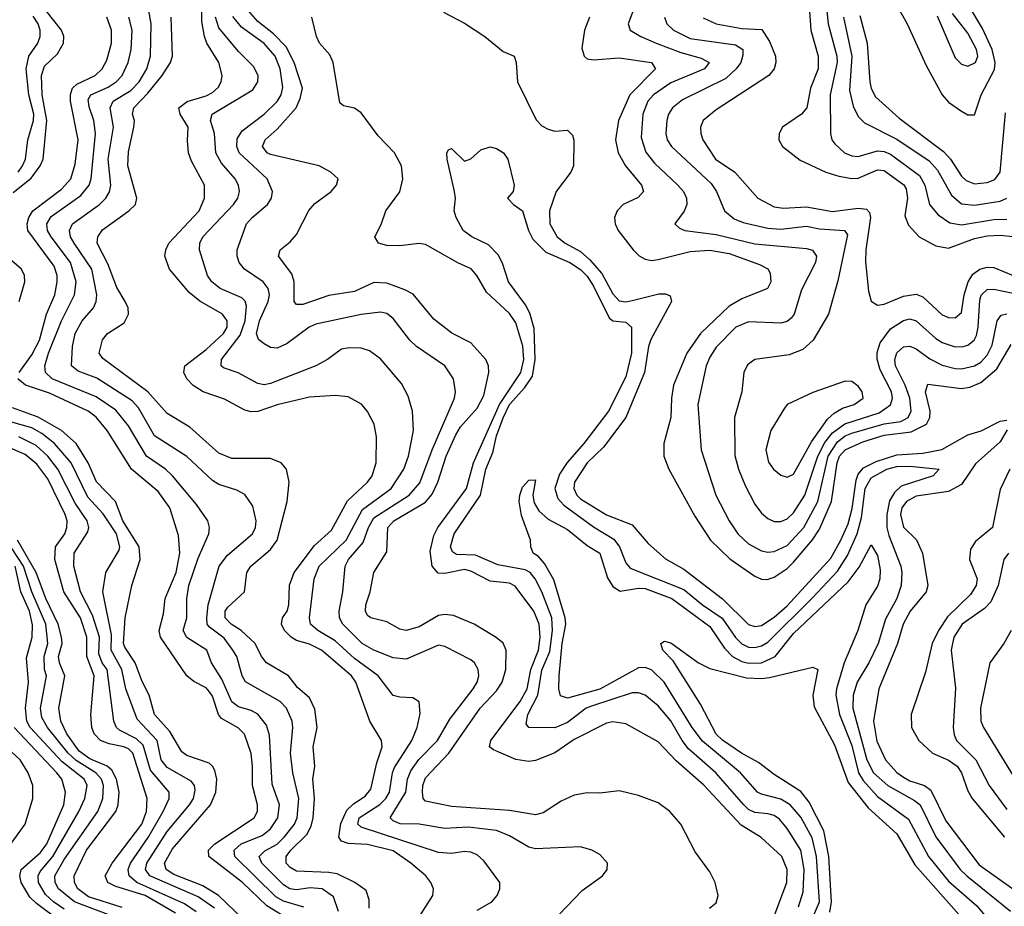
# Model space of a CAD drawing. Header units: inches. Extents: x 990535 to 1117859, y 769386 to 892122.
# Tile 603 of 656: x 1093073 to 1096123, y 805156 to 807903. Entities that reach past the tile are written whole.
import ezdxf

# ---------------------------------------------------------------- set-up
doc = ezdxf.new("R2010")
doc.units = ezdxf.units.IN
doc.header["$MEASUREMENT"] = 0
doc.layers.add('B0890', color=7, linetype='Continuous')

msp = doc.modelspace()

# ---------------------------------------------------------------- linework, layer by layer
at = {"layer": 'B0890', "color": 5}
for points, elevation in [([(1094301.8, 805110), (1094352.3, 805190), (1094354.6, 805210), (1094346.5, 805230), (1094330.6, 805250), (1094283.8, 805290), (1094230, 805327.8), (1094150, 805347.7), (1094090, 805351), (1094070, 805358.1), (1094060.9, 805370), (1094067.8, 805412.2), (1094085.8, 805454.2), (1094106.4, 805473.6), (1094143.2, 805496.8), (1094160.7, 805519.3), (1094179.4, 805600.6), (1094195.9, 805650), (1094192.9, 805670), (1094157.1, 805730), (1094113.9, 805850), (1094100.1, 805870), (1094007.5, 805950), (1093970, 805968.1), (1093930, 805979.6), (1093913.8, 805990), (1093893.1, 806010), (1093883.2, 806030), (1093886.7, 806050), (1093900.7, 806070), (1093906.2, 806090), (1093908.7, 806151.3), (1093922.4, 806190), (1093986, 806274), (1094038.4, 806321.6), (1094088.1, 806411.9), (1094150.4, 806470), (1094164.3, 806490), (1094176.9, 806530), (1094178.1, 806610), (1094170.6, 806650), (1094150, 806688.4), (1094131.5, 806711.5), (1094090, 806734.5), (1094050, 806738.8), (1093970, 806733.1), (1093870.1, 806709.9), (1093810, 806688.6), (1093790, 806687.3), (1093770, 806693.1), (1093707.1, 806727.1), (1093641.4, 806750), (1093610, 806769.6), (1093590.4, 806790), (1093581.6, 806810), (1093584.1, 806830), (1093650, 806881.2), (1093703.7, 806930), (1093715.3, 806950), (1093714.9, 806970), (1093701.4, 806990), (1093630.2, 807030.2), (1093597.3, 807057.3), (1093537, 807130), (1093522.6, 807170), (1093524.9, 807190), (1093535.1, 807210), (1093628.3, 807310), (1093645.4, 807350), (1093645.3, 807390), (1093604.5, 807464.5), (1093595.9, 807490), (1093592.1, 807527.9), (1093594.9, 807570), (1093569.9, 807610), (1093565.7, 807630), (1093591, 807649), (1093650, 807666.8), (1093670, 807677.5), (1093687.3, 807692.7), (1093696.9, 807710), (1093699.7, 807730), (1093689.5, 807770), (1093652.3, 807830), (1093644.7, 807850), (1093637.2, 807897.2), (1093635.4, 807970)], 2780), ([(1094979.8, 807950), (1094957.8, 807890), (1094963.6, 807870), (1094996.5, 807850), (1095044.3, 807830), (1095120.9, 807800.9), (1095183.7, 807783.7), (1095208.4, 807770), (1095194, 807750), (1095090, 807706.7), (1095035.5, 807670), (1095018.4, 807650), (1095003.1, 807610), (1094997.9, 807537.9), (1095012.2, 807492.2), (1095038.6, 807458.6), (1095111.2, 807390), (1095128.4, 807370), (1095137.7, 807350), (1095138.9, 807330), (1095131.1, 807308.9), (1095101.7, 807270), (1095116.8, 807256.8), (1095133.4, 807250), (1095230, 807237.5), (1095350, 807207.8), (1095510, 807194.2), (1095528.4, 807188.4), (1095541.2, 807170), (1095537.6, 807150), (1095494.6, 807065.4), (1095472, 806990), (1095462.1, 806977.9), (1095450, 806968), (1095430, 806962.5), (1095330, 806966.6), (1095291, 806950), (1095230, 806888.6), (1095210, 806857.3), (1095198.9, 806830), (1095173.4, 806710), (1095183.8, 806570), (1095229.1, 806430), (1095270, 806350.2), (1095297.3, 806310), (1095330, 806278.8), (1095370, 806257.4), (1095390, 806253.2), (1095410, 806255.3), (1095450, 806273.3), (1095501.2, 806330), (1095545.5, 806410), (1095577.5, 806550), (1095605.6, 806594.4), (1095630, 806613.1), (1095650, 806621.3), (1095750, 806650.4), (1095802.3, 806657.7), (1095825, 806670), (1095834.1, 806690), (1095830, 806730), (1095815.7, 806770), (1095785.5, 806830), (1095783.2, 806850), (1095790, 806870.8), (1095810, 806889), (1095830, 806891), (1095850, 806882.5), (1095892.1, 806852.1), (1095930, 806832.5), (1095970, 806821.7), (1095990, 806821.2), (1096030, 806830.1), (1096050, 806841.4), (1096070, 806863), (1096085.4, 806894.6), (1096100.7, 806970), (1096112.7, 806987.3), (1096130, 806991.1)], 2740), ([(1095517.5, 807957.5), (1095523.3, 807870), (1095545.8, 807790), (1095546.1, 807750), (1095522.5, 807690), (1095510.9, 807629.1), (1095494.4, 807610), (1095435.8, 807570), (1095425, 807550), (1095424.2, 807530), (1095435.1, 807510), (1095490, 807467.4), (1095569.8, 807429.8), (1095610, 807417.6), (1095650, 807410.6), (1095670, 807412), (1095730, 807437.4), (1095750, 807435), (1095811.1, 807391.1), (1095818.7, 807378.7), (1095822.7, 807350), (1095814.9, 807294.9), (1095825.7, 807265.7), (1095858.9, 807230), (1095910, 807201.9), (1095950, 807194.8), (1096030, 807224.9), (1096070, 807233.5), (1096110, 807235.3), (1096150, 807230.6)], 2820), ([(1095788.8, 807948.8), (1095821.3, 807890), (1095880.6, 807760.6), (1095930.1, 807670), (1095950, 807647.3), (1095990, 807618.9), (1096010, 807608.1), (1096030, 807607.9), (1096050.8, 807670), (1096092, 807748), (1096094.6, 807770), (1096085.5, 807810), (1096055, 807875), (1096010.5, 807950)], 2920), ([(1093052.5, 807367.5), (1093108, 807412), (1093136.2, 807450), (1093145.5, 807470), (1093157.1, 807590), (1093142.5, 807670), (1093140, 807730), (1093150, 807759), (1093190, 807796.9), (1093208.3, 807830), (1093209.2, 807850), (1093202, 807870), (1093154.4, 807930)], 2920), ([(1093067.5, 807430), (1093081.4, 807450), (1093090.2, 807470), (1093097.9, 807530), (1093115.8, 807590), (1093116.3, 807610), (1093101.2, 807670), (1093092.7, 807750), (1093101.1, 807790), (1093129.1, 807830), (1093136.5, 807850), (1093135.9, 807870), (1093129.4, 807890), (1093113.9, 807913.9)], 2940), ([(1093071.2, 806810), (1093110, 806864.6), (1093133.8, 806910), (1093155.5, 806990), (1093181.5, 807050), (1093188.9, 807090), (1093188.7, 807110), (1093179.4, 807139.4), (1093098.3, 807250), (1093096.2, 807270), (1093101.2, 807290), (1093113.6, 807310), (1093202.3, 807377.7), (1093231.2, 807410), (1093244.6, 807455.4), (1093254.2, 807530), (1093229.7, 807650), (1093229.6, 807670.4), (1093236.1, 807690), (1093250, 807703.2), (1093306.5, 807730), (1093328.2, 807750), (1093342.9, 807777.1), (1093356.6, 807830), (1093357.1, 807870), (1093342.4, 807910)], 2880), ([(1093953.1, 805153.1), (1093890, 805171.9), (1093865.8, 805185.8), (1093738.7, 805310), (1093737.5, 805330), (1093758.7, 805350), (1093824.1, 805375.9), (1093850, 805395.6), (1093872.2, 805430), (1093877.5, 805470), (1093854.6, 805534.6), (1093846.7, 805686.7), (1093837.3, 805717.3), (1093810, 805750.8), (1093790, 805762.2), (1093750, 805774.2), (1093730, 805789.5), (1093699.3, 805859.3), (1093667.1, 805910), (1093651.9, 805950), (1093590, 805988.7), (1093579.5, 806010), (1093590.3, 806050), (1093590.6, 806110), (1093597.1, 806150), (1093625.7, 806234.3), (1093658.6, 806310), (1093660.7, 806330), (1093655.8, 806350), (1093620.5, 806400.5), (1093546.5, 806490), (1093524.8, 806510), (1093465, 806550), (1093410, 806644.1), (1093370, 806692.9), (1093310, 806734.5), (1093173.3, 806790), (1093153.1, 806810), (1093150.3, 806830), (1093161.5, 806870), (1093201.8, 806970), (1093242.6, 807050), (1093247.6, 807090), (1093230.2, 807150), (1093170.2, 807230), (1093158.6, 807250), (1093156.7, 807270), (1093170, 807293.1), (1093262, 807358), (1093287.9, 807390), (1093294, 807410), (1093307.3, 807550), (1093302.6, 807590), (1093287.5, 807632.5), (1093284.8, 807655.2), (1093292.8, 807670), (1093346.9, 807693.1), (1093371.6, 807710), (1093389.9, 807730), (1093408.9, 807770), (1093418.1, 807810), (1093421, 807870), (1093410.7, 807910)], 2860), ([(1094059.9, 805139.9), (1094045, 805185), (1094009.6, 805210), (1093972.8, 805212.8), (1093930, 805206.8), (1093909.9, 805210), (1093890, 805222.4), (1093823.1, 805290), (1093814.9, 805310), (1093832.4, 805327.6), (1093870, 805348.7), (1093891.8, 805370), (1093924.1, 805410), (1093932.5, 805430), (1093937, 805490), (1093918.8, 805570), (1093911.5, 805630), (1093919, 805710), (1093917, 805730), (1093898.7, 805770), (1093879.9, 805790), (1093771.8, 805851.8), (1093762, 805870), (1093744.8, 805930), (1093733.1, 805950), (1093706.5, 805986.5), (1093660.5, 806020.5), (1093653.3, 806030), (1093652.5, 806050), (1093656.8, 806090), (1093690.8, 806210), (1093716.4, 806243.6), (1093793.7, 806310), (1093803.4, 806330), (1093805.2, 806350), (1093795.1, 806395.1), (1093770, 806431.5), (1093745, 806445), (1093690, 806462.5), (1093670, 806475), (1093590, 806549.3), (1093490, 806613.2), (1093440.4, 806700.4), (1093421.5, 806721.5), (1093311.9, 806791.9), (1093253.5, 806813.5), (1093233.6, 806830), (1093236.2, 806890), (1093244.4, 806930), (1093266.5, 806970), (1093300.9, 807010), (1093309.5, 807030), (1093311.8, 807050), (1093296.1, 807130), (1093241.5, 807210), (1093229.9, 807230), (1093226.7, 807250), (1093236.4, 807270), (1093319.5, 807330), (1093339.7, 807350), (1093350.7, 807369.3), (1093354.6, 807390), (1093346.4, 807470), (1093363.6, 807570), (1093353.4, 807630), (1093362.7, 807650), (1093416.7, 807683.3), (1093443, 807710), (1093466.3, 807750), (1093477.7, 807790), (1093480.4, 807890), (1093473, 807930)], 2840), ([(1094154.9, 805150), (1094155.6, 805175.6), (1094145.4, 805205.4), (1094110.6, 805230), (1094056.3, 805256.3), (1094030, 805261.2), (1093930, 805264.8), (1093910, 805276.6), (1093898.3, 805290), (1093897.9, 805310), (1093912.4, 805330), (1093961.9, 805378.1), (1093975.8, 805404.2), (1093982.2, 805430), (1093986.3, 805490), (1093981, 805550), (1093986.4, 805590), (1093982.1, 805650), (1093994.5, 805710), (1093986.9, 805766.9), (1093970, 805802), (1093933.5, 805833.5), (1093905.6, 805870), (1093837.5, 805910), (1093821.8, 805930), (1093802.1, 805970), (1093758.6, 806010), (1093727.4, 806030), (1093709.4, 806050), (1093709, 806070), (1093717.7, 806082.3), (1093769.2, 806130), (1093776.7, 806190), (1093788.8, 806210), (1093850, 806261.3), (1093870.6, 806290), (1093901.5, 806410), (1093907, 806470), (1093899.5, 806510), (1093882.7, 806530), (1093850, 806543.4), (1093730, 806543.1), (1093690, 806559.3), (1093599.8, 806639.8), (1093530, 806682.7), (1093469.9, 806750), (1093330, 806853.5), (1093318.6, 806870), (1093328.8, 806911.2), (1093344.8, 806930), (1093396.3, 806963.7), (1093409.9, 806990.1), (1093408.4, 807010), (1093399.9, 807030), (1093373.4, 807073.4), (1093346.2, 807146.2), (1093313, 807210), (1093314.8, 807230), (1093328.9, 807251.1), (1093410.7, 807310), (1093431.2, 807330), (1093435.8, 807350), (1093408.1, 807450), (1093410, 807493), (1093426.4, 807570), (1093428.1, 807590), (1093422.6, 807610), (1093425.9, 807630), (1093470, 807674.6), (1093514.4, 807730), (1093540.3, 807770), (1093545.6, 807790), (1093541.4, 807910)], 2820), ([(1094490, 805143.7), (1094534.8, 805170), (1094551.7, 805190), (1094560.3, 805210), (1094559.8, 805230), (1094510, 805297.3), (1094490, 805315.2), (1094470, 805324.2), (1094450, 805325.9), (1094410, 805319.3), (1094370, 805323), (1094130, 805401.3), (1094120.4, 805410), (1094124.2, 805430), (1094188.3, 805471.7), (1094207.1, 805490), (1094218, 805510), (1094227.3, 805570), (1094233.8, 805586.2), (1094287.1, 805670), (1094303.8, 805710), (1094313, 805753), (1094310, 805789), (1094290, 805802), (1094250, 805803.9), (1094229.5, 805809.5), (1094182.6, 805870), (1094110, 805923.5), (1094050, 805978.7), (1093996.4, 806010), (1093973.1, 806030), (1093969.9, 806049.9), (1093985, 806170), (1094000.6, 806210), (1094084, 806290), (1094134.3, 806385.7), (1094223.1, 806450), (1094262.9, 806510), (1094276.8, 806550), (1094293, 806630), (1094289.9, 806690), (1094275.9, 806735.9), (1094255.1, 806775.1), (1094190, 806851.6), (1094156.7, 806876.7), (1094130, 806885), (1094093.5, 806886.5), (1094070, 806882.4), (1094026.5, 806850), (1093990.2, 806830), (1093850, 806776), (1093830, 806771.9), (1093810, 806775.3), (1093749.1, 806809.1), (1093704.3, 806824.3), (1093696.5, 806830), (1093697.8, 806850), (1093755.1, 806924.9), (1093771.5, 806970), (1093775.4, 807015.4), (1093770.8, 807030.8), (1093760.6, 807040.6), (1093693.7, 807070), (1093667.8, 807090), (1093654.9, 807110), (1093629.9, 807190), (1093630.4, 807210), (1093639.9, 807230), (1093735.2, 807330), (1093748.3, 807350), (1093753.9, 807370), (1093750.5, 807390), (1093740.2, 807410), (1093698.1, 807458.1), (1093680.7, 807490), (1093676.3, 807550), (1093663.6, 807590), (1093668.9, 807610), (1093794.5, 807685.5), (1093809.9, 807710), (1093810.9, 807730), (1093797.3, 807757.3), (1093750, 807803.6), (1093690, 807877.5), (1093679.6, 807910)], 2760), ([(1094743, 805130), (1094815, 805205), (1094878, 805250), (1094892.7, 805270), (1094893.2, 805290), (1094870, 805316.2), (1094845.2, 805330), (1094810, 805340.5), (1094670, 805333.9), (1094650, 805339.6), (1094590, 805374.3), (1094550, 805390.4), (1094461.4, 805401.4), (1094390, 805397.4), (1094310, 805410.3), (1094251.2, 805411.2), (1094230, 805420.4), (1094220.6, 805430), (1094268.3, 805510), (1094274.3, 805550), (1094284, 805576), (1094309, 805611), (1094367.2, 805670), (1094404.7, 805735.3), (1094477.4, 805830), (1094490, 805850.5), (1094494.9, 805870), (1094493.1, 805890), (1094481.1, 805910), (1094470, 805919.1), (1094390, 805961.2), (1094370, 805965.2), (1094270, 805921.2), (1094230, 805926), (1094169.5, 805949.5), (1094133.4, 805970), (1094074.1, 806030), (1094063, 806050), (1094061.8, 806070), (1094073.2, 806130), (1094081.3, 806210), (1094091.4, 806230), (1094137.1, 806282.9), (1094153.1, 806330), (1094170, 806359.9), (1094278.7, 806430), (1094312, 806468), (1094350.4, 806569.6), (1094419.9, 806730), (1094422.2, 806750), (1094416.3, 806790), (1094390, 806830.7), (1094302, 806890), (1094281.3, 806910), (1094230, 806976.5), (1094210, 806992.6), (1094190, 806997), (1094130, 806989.1), (1093990, 806959.6), (1093969.3, 806950), (1093901, 806899), (1093870, 806885.5), (1093850, 806887.2), (1093830, 806898.2), (1093812.1, 806912.1), (1093806.3, 806930), (1093815.5, 806970), (1093842.6, 807030), (1093846.2, 807050), (1093842.5, 807070), (1093826.7, 807090), (1093769.1, 807130), (1093753, 807150), (1093746.6, 807170), (1093746.5, 807190), (1093775.4, 807270), (1093792.3, 807290), (1093839.9, 807330), (1093852.8, 807350), (1093855.8, 807370), (1093839.7, 807410), (1093752.1, 807490), (1093745.4, 807510), (1093746.6, 807533.4), (1093761.6, 807558.4), (1093830, 807610.1), (1093870, 807648.7), (1093882.4, 807670), (1093887.6, 807692.4), (1093879.2, 807750), (1093864.3, 807790), (1093830, 807829.2), (1093759.5, 807879.5), (1093732.5, 807912.5)], 2740), ([(1095209.9, 805150.1), (1095230, 805166.5), (1095236.5, 805190), (1095227.4, 805230), (1095210, 805262.7), (1095164.6, 805324.6), (1095120.4, 805410), (1095086.7, 805450), (1095050, 805476.2), (1094990, 805499.6), (1094930, 805513.5), (1094870, 805506.2), (1094830, 805507.5), (1094790, 805500.2), (1094750, 805481.4), (1094694.3, 805445.7), (1094670, 805439), (1094590, 805453.3), (1094410, 805464.8), (1094330, 805481.7), (1094322.3, 805490), (1094320.5, 805510), (1094321.7, 805530), (1094330, 805553.7), (1094402.2, 805630), (1094498.7, 805770), (1094550, 805823.8), (1094566.9, 805850), (1094578.9, 805890), (1094579.4, 805950), (1094570, 805970.8), (1094548.9, 805988.9), (1094480.4, 806030), (1094416.7, 806056.7), (1094390, 806060.4), (1094370, 806056.9), (1094310, 806022.3), (1094270, 806010.4), (1094250, 806014.8), (1094210, 806037.7), (1094160.5, 806050), (1094150, 806057.2), (1094143.9, 806070), (1094144.7, 806090), (1094158.7, 806130), (1094169.5, 806190), (1094210, 806253.8), (1094212.6, 806330), (1094231.8, 806350), (1094330, 806408.3), (1094350, 806432.3), (1094368.2, 806470), (1094393.5, 806550), (1094423.3, 806616.7), (1094438.6, 806641.4), (1094490, 806699.2), (1094510, 806738.8), (1094525.7, 806810), (1094524.8, 806830), (1094517, 806850), (1094470, 806901.2), (1094411.3, 806931.3), (1094355.1, 806975.1), (1094291.9, 807051.9), (1094266.1, 807066.1), (1094210, 807086.3), (1094170, 807088.5), (1094110, 807060.7), (1094030, 807048.5), (1093950, 807019.9), (1093930, 807020.3), (1093923, 807030), (1093923, 807090), (1093915.5, 807115.5), (1093874.7, 807170), (1093879.7, 807190), (1093910, 807214), (1093930, 807237.2), (1093968.4, 807311.6), (1093987.2, 807332.8), (1094037.5, 807370), (1094054.3, 807390), (1094058.8, 807410), (1094036.4, 807430), (1094000.4, 807450), (1093850, 807485), (1093839.1, 807490), (1093825.2, 807510), (1093832.8, 807530), (1093870, 807563.1), (1093928.6, 807630), (1093941.9, 807658.1), (1093948.2, 807690), (1093922.9, 807770), (1093898, 807818), (1093859.1, 807859.1), (1093810, 807897.1), (1093781.6, 807930)], 2720), ([(1095410, 805125.3), (1095449.3, 805230), (1095449.9, 805270), (1095433.7, 805310), (1095369, 805369), (1095307.3, 805407.3), (1095191.5, 805531.5), (1095106.3, 805606.3), (1095050, 805665.8), (1094950, 805721.7), (1094910, 805727.8), (1094890, 805723.6), (1094790, 805672.9), (1094730, 805631.7), (1094670, 805607.4), (1094650, 805604.5), (1094610, 805610.5), (1094540.3, 805640.3), (1094527.7, 805650), (1094532, 805670), (1094622.7, 805790), (1094644.7, 805830), (1094655.6, 805890), (1094679.4, 805950), (1094684.6, 805990), (1094682.1, 806030), (1094665.2, 806070), (1094607.7, 806147.7), (1094590, 806156.9), (1094530, 806162.8), (1094470, 806194.7), (1094450, 806199), (1094390, 806187.2), (1094368.5, 806188.5), (1094349.9, 806209.9), (1094343.8, 806256.2), (1094355.1, 806304.9), (1094368.1, 806330), (1094456.8, 806450), (1094478.3, 806530), (1094559.3, 806710), (1094625.4, 806810), (1094634.2, 806850), (1094631.6, 806891.6), (1094610, 806963.4), (1094590, 806992), (1094519, 807059), (1094489, 807110), (1094471.2, 807131.2), (1094429.6, 807149.6), (1094330, 807206.1), (1094310, 807209.6), (1094250, 807201.7), (1094210, 807202.8), (1094184.5, 807210), (1094173.2, 807230), (1094192.2, 807267.8), (1094206.4, 807310), (1094250.4, 807369.6), (1094259.4, 807410), (1094255.2, 807450), (1094233.3, 807490), (1094183.2, 807543.2), (1094130, 807614.5), (1094110, 807628.7), (1094075.5, 807635.5), (1094064.6, 807644.6), (1094044, 807770), (1094033.8, 807793.8), (1094001.6, 807830), (1093991.9, 807850), (1093978, 807910)], 2680), ([(1094385.4, 807925.4), (1094450, 807891.4), (1094513.8, 807850), (1094570, 807804.1), (1094604, 807790), (1094610.1, 807770.1), (1094614.4, 807710), (1094672.5, 807592.5), (1094690, 807574), (1094710, 807563.1), (1094730, 807557.7), (1094770, 807559.8), (1094785.2, 807545.2), (1094789.1, 807529.1), (1094788.6, 807450), (1094779.6, 807430), (1094734.2, 807370), (1094713.3, 807310), (1094715, 807270), (1094737.9, 807230), (1094762.5, 807210), (1094810, 807184.3), (1094838.8, 807158.8), (1094876.2, 807116.2), (1094910, 807053.1), (1094930, 807031.7), (1094950, 807029), (1094970, 807032.4), (1095052.9, 807052.9), (1095072.9, 807052.9), (1095087.1, 807047.1), (1095091.9, 807030), (1095027.7, 806912.3), (1095020.4, 806890), (1095008.4, 806810), (1094950.6, 806670), (1094881.3, 806578.7), (1094830, 806529.4), (1094791.2, 806470), (1094788.7, 806450), (1094798.2, 806430), (1094810, 806418.8), (1094890, 806368.4), (1094970, 806337.4), (1095019.5, 806279.5), (1095072.7, 806232.7), (1095130, 806200.2), (1095250, 806108.3), (1095330, 806029.3), (1095350, 806022.8), (1095370, 806025.9), (1095410, 806052.2), (1095450, 806087.2), (1095585.3, 806234.7), (1095616.5, 806290), (1095638.8, 806341.2), (1095651.7, 806388.3), (1095663.5, 806476.5), (1095670, 806494.4), (1095686.1, 806513.9), (1095725.9, 806534.1), (1095790, 806555), (1095870, 806559.5), (1095928.8, 806571.2), (1096010, 806616.2), (1096051.3, 806628.7), (1096110, 806658.6), (1096130, 806662.3)], 2680), ([(1094837.3, 807910), (1094822, 807870), (1094814, 807814), (1094820.7, 807790), (1094830, 807781.6), (1094850, 807778.5), (1094930, 807784.6), (1095030, 807770.4), (1095042.2, 807750), (1094962.6, 807670), (1094927.8, 807590), (1094918.7, 807530), (1094926.4, 807490), (1094949.6, 807450), (1094999, 807390), (1095004.8, 807370), (1094988.3, 807351.7), (1094942.3, 807330), (1094923.5, 807310), (1094915.5, 807290), (1094917, 807270), (1094926.5, 807250), (1094973.4, 807190), (1094991.2, 807171.2), (1095010, 807160.3), (1095030, 807157), (1095050, 807159.7), (1095150, 807184.4), (1095210, 807189.1), (1095270, 807177.8), (1095364.4, 807144.4), (1095390.4, 807130.4), (1095397.2, 807117.2), (1095399.5, 807090), (1095389.1, 807070), (1095310, 807037.9), (1095270, 807015.6), (1095181.7, 806930), (1095138.8, 806870), (1095097.5, 806770), (1095091.2, 806730), (1095089.7, 806670), (1095068.1, 806590), (1095068.4, 806550), (1095083.5, 806510), (1095164.1, 806364.1), (1095212.9, 806290), (1095272.8, 806232.8), (1095350, 806178.5), (1095370, 806169.2), (1095388.2, 806168.2), (1095410, 806175.4), (1095450, 806202.4), (1095470, 806222.1), (1095528.5, 806291.5), (1095550, 806324.2), (1095587.2, 806410), (1095604.4, 806530), (1095612.1, 806550), (1095630, 806570.3), (1095684.8, 806595.2), (1095750, 806615.3), (1095833.7, 806626.3), (1095881.8, 806650), (1095892.3, 806670), (1095892.8, 806690), (1095878, 806750), (1095886.2, 806773.8), (1095990, 806760.3), (1096015.6, 806764.4), (1096050, 806778.4), (1096099, 806821), (1096143.4, 806896.6)], 2720), ([(1095069.6, 807910), (1095077.3, 807890), (1095097.8, 807870), (1095150, 807844.1), (1095290, 807824.4), (1095312.3, 807810), (1095313, 807793), (1095306.3, 807770), (1095292.1, 807750), (1095259.8, 807720.2), (1095126.2, 807653.8), (1095095, 807630), (1095082.5, 807610), (1095077.2, 807590), (1095073.8, 807550), (1095078, 807530), (1095092, 807510), (1095215, 807395), (1095230.6, 807370), (1095256.3, 807310), (1095285.4, 807285.4), (1095314.1, 807274.1), (1095390, 807256.5), (1095430, 807254.1), (1095510, 807262.6), (1095550, 807254.5), (1095628, 807250), (1095636.5, 807236.5), (1095606.8, 807093.2), (1095578.3, 806990), (1095530.5, 806909.5), (1095498.9, 806881.1), (1095456.1, 806863.9), (1095349.6, 806850.4), (1095326.8, 806833.2), (1095316, 806810), (1095309.4, 806750), (1095286.7, 806670), (1095287.4, 806552.6), (1095299.1, 806510), (1095320, 806460), (1095350, 806402.2), (1095370, 806374.3), (1095390, 806357.5), (1095410, 806348.4), (1095430, 806348), (1095450, 806355.9), (1095470, 806375), (1095505.2, 806430), (1095544.7, 806550), (1095566.9, 806593.1), (1095590, 806622.9), (1095629.1, 806650.9), (1095734.9, 806685.1), (1095770.6, 806709.4), (1095776.1, 806730), (1095773, 806750), (1095738.4, 806818.4), (1095728.8, 806851.2), (1095728.9, 806871.1), (1095738.1, 806901.9), (1095770, 806944.5), (1095810, 806970.4), (1095830, 806975.8), (1095850, 806970.1), (1095910, 806914.9), (1095930, 806902.4), (1095970, 806889.4), (1095995.4, 806890), (1096010, 806894.6), (1096029.3, 806910), (1096036.1, 806923.9), (1096041.9, 806950), (1096046.7, 807033.3), (1096051, 807049), (1096070, 807066.3), (1096090, 807067.3), (1096150, 807055.4)], 2760), ([(1095190, 807907.8), (1095230.1, 807890.1), (1095310, 807875.6), (1095371.8, 807871.8), (1095395.1, 807835.1), (1095413.6, 807790), (1095415, 807770), (1095409.4, 807750.6), (1095393, 807730), (1095230, 807623.4), (1095190.1, 807589.9), (1095181.5, 807570), (1095182.2, 807550), (1095189.1, 807530), (1095228.2, 807470), (1095287.9, 807430), (1095359, 807350), (1095410, 807322.9), (1095439.1, 807319.1), (1095510, 807322.9), (1095590, 807308.5), (1095670, 807318.2), (1095695.9, 807315.9), (1095705, 807305), (1095707.8, 807290), (1095693.6, 807190), (1095692.9, 807152.9), (1095701.6, 807061.6), (1095710.1, 807030.1), (1095730, 807018.4), (1095750, 807021.1), (1095810, 807045.8), (1095850, 807052.5), (1095870, 807044.2), (1095930, 806988.7), (1095950, 806979.9), (1095970, 806979.3), (1095990, 806995.8), (1095998, 807050), (1096010.2, 807090), (1096025.5, 807114.5), (1096046.7, 807130), (1096070, 807136.1), (1096090, 807135.1), (1096150, 807110.4)], 2780), ([(1095573.1, 807930), (1095576.7, 807890), (1095603.6, 807790), (1095605, 807770), (1095583, 807670), (1095583.9, 807550), (1095588.7, 807530), (1095597.6, 807517.6), (1095627.7, 807490), (1095650, 807480.8), (1095670, 807478.3), (1095730, 807496.4), (1095750, 807494.4), (1095770, 807485.6), (1095860, 807420), (1095876.1, 807390), (1095890.6, 807330), (1095917.7, 807297.7), (1095953.7, 807273.7), (1095990, 807266.9), (1096090, 807283.2), (1096130, 807284.8)], 2840), ([(1095624.1, 807910), (1095650, 807790), (1095643.3, 807683.3), (1095654.6, 807634.6), (1095670, 807602.7), (1095690, 807582.9), (1095790, 807532.5), (1095890, 807465.1), (1095916.1, 807436.1), (1095958.6, 807358.6), (1095990, 807332), (1096030, 807327.7), (1096110, 807340.1), (1096130, 807350.1)], 2860), ([(1095675.1, 807915.1), (1095697.6, 807830), (1095705.9, 807710), (1095710, 807689.2), (1095723.3, 807663.3), (1095797.1, 807597.1), (1095933.9, 807493.9), (1095956.4, 807470), (1095990, 807418.2), (1096004.9, 807404.9), (1096030, 807394.5), (1096070, 807397.7), (1096093, 807407), (1096110.2, 807429.8), (1096126.3, 807613.7)], 2880), ([(1095914.2, 807914.2), (1095970, 807784.7), (1095990, 807764.8), (1096010, 807758.6), (1096033.5, 807770), (1096040.2, 807790), (1096036.7, 807810), (1096010, 807861), (1095961.7, 807921.7)], 2940), ([(1095485.5, 805154.5), (1095499.2, 805200.8), (1095503, 805270), (1095492.7, 805330), (1095450, 805397.5), (1095426, 805426), (1095410, 805436.9), (1095390, 805442.9), (1095350, 805446.8), (1095330, 805456.2), (1095316, 805470), (1095229.5, 805569.5), (1095144.2, 805644.2), (1095124.6, 805670), (1095090, 805731.1), (1095050, 805777.5), (1095010, 805810.5), (1094990, 805817.8), (1094970, 805817.8), (1094843.5, 805776.5), (1094827.3, 805770), (1094770, 805725.7), (1094730, 805708.7), (1094650, 805709.9), (1094641.8, 805721.8), (1094646.9, 805750), (1094678.1, 805810), (1094690, 805887.5), (1094715, 805945), (1094723.4, 806010), (1094721.2, 806050), (1094690, 806129.9), (1094669, 806170), (1094653.7, 806190), (1094638.7, 806198.7), (1094554, 806214), (1094484.3, 806244.3), (1094426.1, 806246.1), (1094413.7, 806253.7), (1094407.6, 806270), (1094418.3, 806310), (1094499.6, 806430), (1094516.1, 806510), (1094538, 806562), (1094550, 806613.4), (1094570, 806669), (1094589.6, 806710), (1094637.3, 806762.7), (1094661.4, 806798.6), (1094669.4, 806850), (1094666.3, 806946.3), (1094653.2, 806993.2), (1094639.3, 807019.3), (1094586.7, 807090), (1094568.1, 807148.1), (1094554.4, 807174.4), (1094525.2, 807205.2), (1094473.2, 807230), (1094446, 807250), (1094425.2, 807290), (1094419, 807310), (1094422.7, 807350), (1094419.7, 807370), (1094396.9, 807470), (1094396.2, 807490), (1094401.1, 807498.9), (1094410, 807503.8), (1094450, 807463.8), (1094470, 807472), (1094500.6, 807499.4), (1094530, 807509.1), (1094550, 807503.4), (1094570.9, 807490), (1094584.3, 807470), (1094604.5, 807390), (1094600.8, 807370), (1094583.8, 807350), (1094602.6, 807330), (1094630.5, 807310.5), (1094648.3, 807250), (1094662.6, 807222.6), (1094702.9, 807182.9), (1094776.8, 807150), (1094810, 807128.8), (1094830, 807108.3), (1094850, 807077.4), (1094899, 806979), (1094910, 806969.6), (1094950, 806965.5), (1094967.6, 806950), (1094968.3, 806870), (1094950, 806796.2), (1094896.4, 806690), (1094820.5, 806590), (1094769, 806531), (1094745.2, 806494.8), (1094730, 806450), (1094739.3, 806419.3), (1094758.6, 806398.6), (1094850, 806331.9), (1094913.4, 806293.4), (1094930.8, 806270), (1094950, 806220.2), (1094964, 806204), (1095130, 806137.5), (1095187.5, 806090), (1095249, 806049), (1095290, 805988.5), (1095310, 805968.8), (1095330, 805959.3), (1095350, 805957.5), (1095370, 805962.6), (1095390, 805974.7), (1095528.7, 806111.3), (1095605.8, 806194.2), (1095637.2, 806242.8), (1095666.6, 806310), (1095680, 806360), (1095691.1, 806450), (1095710, 806483.6), (1095758.8, 806510), (1095790, 806518.7), (1095830, 806519.6), (1095921.1, 806510), (1095902.6, 806490), (1095802.9, 806457.1), (1095782.2, 806437.8), (1095767.5, 806412.5), (1095758.3, 806370), (1095759.1, 806330), (1095764.6, 806304.6), (1095802, 806210), (1095805.5, 806190), (1095802.8, 806150), (1095789.2, 806110), (1095754.7, 806045.3), (1095731.6, 805970), (1095702.9, 805910), (1095666.6, 805850), (1095654.3, 805810), (1095653.6, 805770), (1095697.2, 805610), (1095717.1, 805570), (1095761.4, 805530), (1095844.1, 805484.1), (1095861.8, 805470), (1095911, 805371), (1095985.9, 805270), (1096006.2, 805250), (1096141.5, 805141.5)], 2660), ([(1093070.7, 807029.3), (1093088.9, 807090), (1093087.7, 807110), (1093078.5, 807130), (1093019.9, 807179.9)], 2920), ([(1093916.1, 805110), (1093837.9, 805157.9), (1093763.1, 805230), (1093658.1, 805310), (1093657.9, 805330), (1093676.7, 805350), (1093799.2, 805430), (1093809.5, 805450), (1093809.2, 805470), (1093793.5, 805530), (1093794, 805590), (1093789.2, 805629.2), (1093769.4, 805689.4), (1093748.9, 805708.9), (1093697.7, 805737.7), (1093688, 805750), (1093670, 805807.3), (1093660.8, 805820.8), (1093650, 805833), (1093612.1, 805852.1), (1093589.9, 805870), (1093508.7, 805990), (1093505.1, 806010), (1093517.9, 806062.1), (1093523.7, 806110), (1093557.4, 806190), (1093568.7, 806250), (1093564.9, 806304.9), (1093537.3, 806390), (1093501.5, 806441.5), (1093419.4, 806510), (1093343.7, 806630), (1093310, 806671.7), (1093284.3, 806690), (1093165.3, 806745.3), (1093090.2, 806770.2), (1093066.4, 806790)], 2880), ([(1093841.9, 805041.9), (1093688.4, 805190), (1093639.5, 805219.5), (1093550, 805255), (1093526.8, 805270), (1093521.2, 805290), (1093546.1, 805333.9), (1093663.3, 805470), (1093679.8, 805510), (1093683.2, 805550), (1093677, 805577), (1093670.4, 805590.4), (1093659.5, 805599.5), (1093590, 805623.5), (1093574.7, 805634.7), (1093537.8, 805697.8), (1093490.3, 805750), (1093473.7, 805810), (1093452, 805852), (1093430.7, 805910), (1093398.4, 805958.4), (1093394.7, 805970), (1093399.3, 806050), (1093420.2, 806150), (1093446.3, 806230), (1093443, 806270), (1093392, 806350), (1093369.7, 806409.7), (1093311, 806471), (1093284.5, 806530), (1093247.2, 806590), (1093202.2, 806630), (1093130, 806671.5), (1093050, 806699.7)], 2920), ([(1093676.2, 805150), (1093625, 805185), (1093475.8, 805250), (1093462.7, 805270), (1093467, 805290), (1093530, 805387.7), (1093599.1, 805470), (1093610.9, 805490), (1093616, 805516), (1093613.8, 805530), (1093603.6, 805543.6), (1093530, 805586.5), (1093510.9, 805610), (1093498.9, 805670), (1093436.2, 805736.2), (1093401.7, 805830), (1093389.3, 805890), (1093356.5, 805950), (1093357, 805997), (1093329.9, 806130.1), (1093339.6, 806190), (1093381, 806259), (1093382.8, 806270), (1093372.2, 806310), (1093331.4, 806371.4), (1093283.3, 806423.3), (1093232.2, 806530), (1093180.3, 806590), (1093141, 806621), (1093110, 806638.6), (1093010, 806665.7)], 2940), ([(1096131.6, 806631.6), (1096110, 806595.2), (1096033.7, 806526.3), (1095990, 806462.8), (1095950, 806441.1), (1095850, 806426.5), (1095819.5, 806410), (1095805.2, 806390), (1095800.6, 806370), (1095810, 806331), (1095850.9, 806290.9), (1095869.7, 806250), (1095885.9, 806150), (1095880.8, 806130), (1095831.1, 806070), (1095809.4, 806030), (1095791.3, 805970), (1095734.1, 805830), (1095717.9, 805730), (1095727.7, 805667.7), (1095754.4, 805610), (1095790, 805570.8), (1095810, 805556.3), (1095830, 805545), (1095875.8, 805530), (1095895.4, 805515.4), (1095941.3, 805421.3), (1096044.9, 805284.9), (1096206.3, 805170)], 2680), ([(1093619.2, 805139.2), (1093583.4, 805163.4), (1093435.2, 805230), (1093411.5, 805250), (1093408.3, 805270), (1093415.4, 805290), (1093470.5, 805369.5), (1093516.9, 805450), (1093535.5, 805490), (1093535.3, 805510), (1093478, 805578), (1093455.5, 805655.5), (1093434.8, 805674.8), (1093381.9, 805701.9), (1093372.5, 805710), (1093363.8, 805730), (1093343.9, 805890), (1093328, 805910), (1093318.1, 805938.1), (1093319.4, 805990), (1093298.1, 806058.1), (1093261, 806130), (1093240.7, 806210), (1093241.7, 806250), (1093283.8, 806316.2), (1093286.6, 806330), (1093281.4, 806350), (1093244.9, 806404.9), (1093190.4, 806510.4), (1093159.4, 806550), (1093123.7, 806583.7), (1093070, 806610.8)], 2960), ([(1093555.1, 805135.1), (1093461.6, 805190), (1093370, 805217.6), (1093345.7, 805230), (1093337.5, 805250), (1093359.1, 805290), (1093451, 805410), (1093465.5, 805450), (1093468, 805490), (1093423.2, 805630), (1093410, 805643.4), (1093395.6, 805650), (1093350, 805658.9), (1093322.7, 805670), (1093303.7, 805690), (1093295.9, 805710), (1093293.5, 805750), (1093303.1, 805870), (1093280.5, 805930), (1093280.7, 805990), (1093261.2, 806050), (1093209.6, 806130), (1093181.6, 806230), (1093183.8, 806270), (1093212, 806310), (1093219.2, 806330), (1093219.6, 806350), (1093213.5, 806370), (1093159.9, 806479.9), (1093125.3, 806525.3), (1093090, 806555.9), (1093030, 806581.4)], 2980), ([(1096139.7, 806510), (1096110, 806447.3), (1096085.9, 806330), (1096033.4, 806286.6), (1096017.7, 806262.3), (1096014.5, 806230), (1096038.6, 806170), (1096035.5, 806150), (1096017.7, 806122.3), (1095947.1, 806052.9), (1095918.7, 806010), (1095899.6, 805970), (1095878.8, 805881.2), (1095834.4, 805750), (1095834.7, 805710), (1095857.6, 805670), (1095900.4, 805630), (1095950, 805608.3), (1095976.7, 805590), (1095990.4, 805570), (1096010, 805514), (1096023.4, 805490), (1096123.4, 805370)], 2720), ([(1095515.6, 805090), (1095549.7, 805170), (1095540.9, 805310), (1095527.7, 805367.7), (1095492.3, 805432.3), (1095459.8, 805470), (1095430, 805487.9), (1095370, 805503.3), (1095358.5, 805510), (1095305.1, 805570), (1095187.5, 805667.5), (1095155.6, 805710), (1095068.8, 805850), (1095030, 805888.5), (1095010, 805896), (1094990, 805895.2), (1094870, 805828.2), (1094770, 805800.4), (1094747.9, 805807.9), (1094743, 805830), (1094743.6, 805870), (1094753.4, 805970), (1094764.5, 806030), (1094762, 806050), (1094727, 806167), (1094697.9, 806217.9), (1094679.7, 806239.7), (1094663.5, 806250), (1094655.6, 806270), (1094655.1, 806290), (1094627, 806367), (1094620.2, 806410), (1094621.7, 806430), (1094630, 806454.4), (1094650, 806475.9), (1094670, 806477.3), (1094661.9, 806430), (1094666.3, 806406.3), (1094680.8, 806380.8), (1094710, 806354.9), (1094770, 806322.9), (1094830, 806274.1), (1094870, 806250.1), (1094893.7, 806173.7), (1094910, 806146.8), (1094932.5, 806132.5), (1094990, 806141.8), (1095010, 806141), (1095092.6, 806110), (1095210, 806022.9), (1095256.2, 805956.2), (1095280.8, 805930), (1095310, 805913.9), (1095330, 805909.4), (1095370, 805910.3), (1095412.7, 805930), (1095470, 806000.8), (1095638.6, 806161.4), (1095673, 806207), (1095710, 806276.2), (1095730, 806242.3), (1095737.9, 806197.9), (1095737.4, 806170), (1095730, 806147.4), (1095693.5, 806090), (1095668.4, 806010), (1095626.2, 805910), (1095602.4, 805830), (1095600.5, 805810), (1095611.7, 805750), (1095650, 805653.8), (1095670.8, 805570), (1095685.3, 805545.3), (1095730, 805495.7), (1095825.5, 805425.5), (1095887.5, 805310), (1095950, 805233.9), (1096037.1, 805157.1), (1096082.9, 805102.9)], 2640), ([(1093349.3, 805129.3), (1093242, 805170), (1093193, 805210), (1093182.7, 805230), (1093181.8, 805250), (1093210, 805301), (1093314.7, 805450), (1093330.5, 805490), (1093332.4, 805530), (1093325.8, 805550), (1093308.3, 805570), (1093247.5, 805607.5), (1093222.7, 805630), (1093159.2, 805710), (1093140.9, 805740.9), (1093137.1, 805770), (1093155.2, 805870), (1093149.2, 805890), (1093148.8, 805930), (1093160.2, 805970), (1093153.7, 806030), (1093109.8, 806130), (1093084.9, 806210), (1093031.8, 806290)], 3040), ([(1093390, 805152.8), (1093285.4, 805185.4), (1093252.3, 805210), (1093242.4, 805230), (1093241.8, 805250), (1093279.8, 805330), (1093370.2, 805450), (1093377.6, 805470), (1093380.9, 805510), (1093372.5, 805550), (1093357.6, 805577.6), (1093343.5, 805590), (1093290, 805612.9), (1093257, 805637), (1093218.8, 805690), (1093200.1, 805730), (1093194.4, 805770), (1093212.4, 805870), (1093195.7, 805910), (1093193.2, 805930), (1093203.9, 805970), (1093202.6, 805990), (1093192.3, 806030), (1093153.7, 806110), (1093123.5, 806190), (1093065.7, 806290)], 3020), ([(1096135.8, 806250), (1096120.8, 806230), (1096103.9, 806150), (1096080.8, 806099.2), (1096061, 806079), (1095992.1, 806030), (1095965.8, 805990), (1095958.3, 805950), (1095971.8, 805831.8), (1095964.6, 805710), (1095967, 805687), (1095974.3, 805670), (1096034.6, 805610), (1096076, 805530), (1096130, 805455.7)], 2740), ([(1093210, 805147.6), (1093177.1, 805170), (1093152.9, 805192.9), (1093131.4, 805230), (1093129.6, 805250), (1093136, 805264), (1093175.6, 805310), (1093256.2, 805450), (1093274.6, 805490), (1093281.3, 805530), (1093272.6, 805550), (1093203.8, 805603.8), (1093105.6, 805710), (1093094.4, 805730), (1093090.2, 805770), (1093100.1, 805850), (1093094.2, 805925.8), (1093111.3, 805990), (1093112.5, 806027.5), (1093103.4, 806070), (1093076.7, 806130), (1093059.1, 806210)], 3060), ([(1096143.6, 806010), (1096121.4, 805970), (1096077.5, 805910), (1096049.1, 805770), (1096050.1, 805730), (1096057.7, 805710), (1096150, 805559.8)], 2760), ([(1095582.6, 805137.4), (1095587.7, 805170), (1095578.8, 805310), (1095563.1, 805390), (1095518.2, 805478.2), (1095492, 805512), (1095410, 805564.3), (1095361.6, 805601.6), (1095308.7, 805630), (1095250, 805670.4), (1095230, 805689.5), (1095181.9, 805781.9), (1095096.4, 805916.4), (1095064.7, 805950), (1095058.4, 805970), (1095070, 805976.9), (1095090, 805972), (1095175.6, 805910), (1095210, 805892.4), (1095323.8, 805863.8), (1095370, 805861.6), (1095395, 805865), (1095530, 805896.9), (1095544.9, 805890), (1095529.1, 805810), (1095533.6, 805773.6), (1095596.7, 805656.7), (1095639.1, 805539.1), (1095701.3, 805461.3), (1095790, 805380.1), (1095845, 805285), (1095983.3, 805130)], 2620), ([(1093070, 804935.3), (1093110, 804963.2), (1093150, 805000.9), (1093192.1, 805050), (1093208.2, 805070), (1093212.9, 805090), (1093197.9, 805110), (1093124.4, 805164.4), (1093104.3, 805184.3), (1093077.1, 805230), (1093073, 805250), (1093077.7, 805270), (1093137.1, 805322.9), (1093156.8, 805350), (1093209.6, 805470), (1093214.1, 805510), (1093202.9, 805550), (1093188.2, 805570), (1093055.7, 805710)], 3080), ([(1093014.3, 805305.7), (1093090, 805410), (1093113, 805490), (1093113.4, 805530), (1093098.6, 805570), (1093074, 805610), (1093010, 805667.4)], 3120)]:
    msp.add_lwpolyline(points, dxfattribs=dict(at, elevation=elevation))
at = {"layer": 'B0890', "color": 5, "elevation": 2780}
msp.add_lwpolyline([(1095630, 806782.7), (1095530, 806747.7), (1095450.3, 806710), (1095441.3, 806698.7), (1095399.2, 806630), (1095383.8, 806570), (1095391.8, 806531.8), (1095407.5, 806510), (1095430, 806491.6), (1095450, 806485.3), (1095470, 806494.6), (1095525, 806595), (1095575.1, 806664.9), (1095596, 806684), (1095621.2, 806698.8), (1095657.4, 806710), (1095685.6, 806730), (1095682.4, 806750), (1095670, 806766.9), (1095650, 806781.7)], close=True, dxfattribs=at)

doc.saveas('drawing.dxf')
